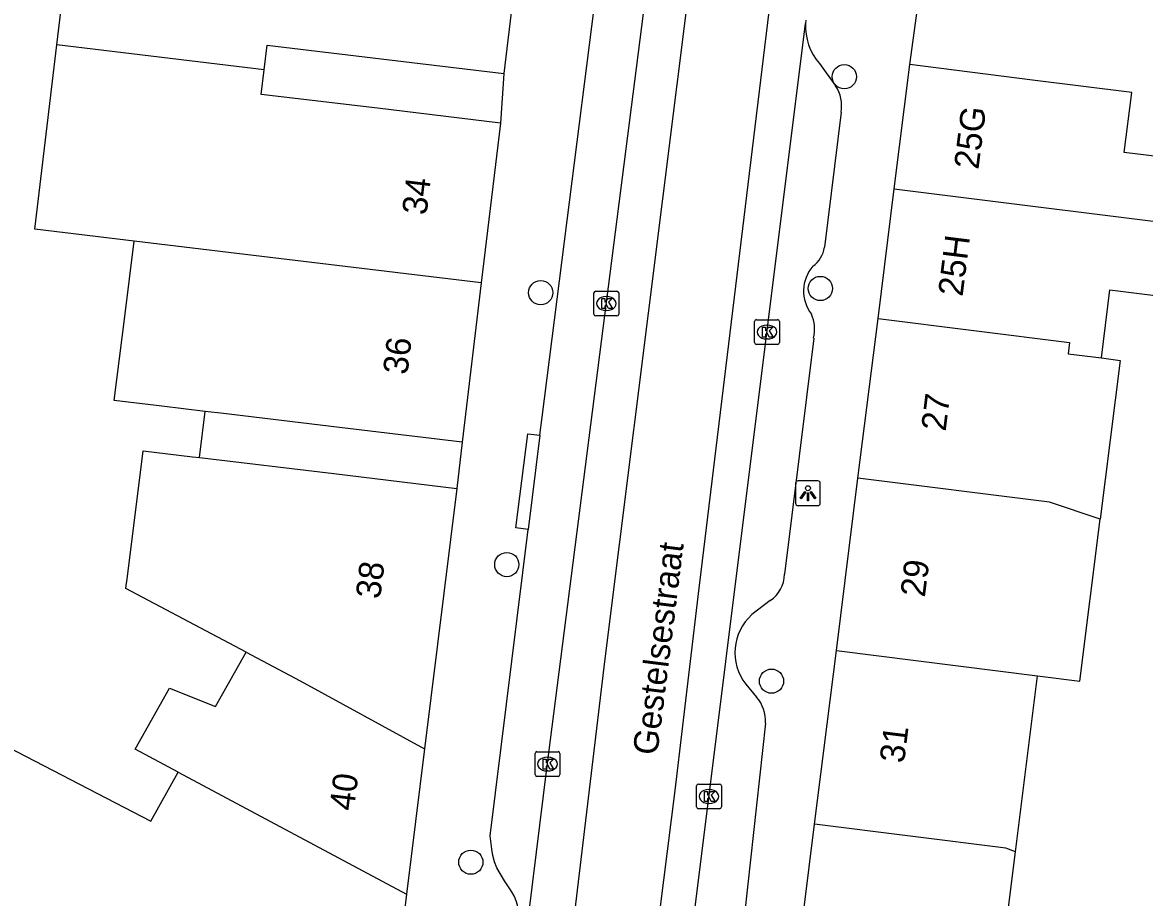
# Model space of a CAD drawing. Extents: x 160356 to 161355, y 381727 to 382845.
# Drawn here: x 160874.8 to 160920.14, y 382524.84 to 382560.17 of the extents above; entities that cross this region are included whole.
import ezdxf

# ---------------------------------------------------------------- set-up
doc = ezdxf.new("R2010")
doc.units = 0
for name, color, linetype in [('IMGEO_Boom', 7, 'Continuous'), ('IMGEO_Kolk', 7, 'Continuous'), ('IMGEO_Lichtpunt', 7, 'Continuous'), ('IMGEO_Openbare_ruimte_label', 7, 'Continuous'), ('IMGEO_Pand', 7, 'Continuous'), ('IMGEO_Pand_nummerreeks', 7, 'Continuous'), ('IMGEO_Rijbaan_lokaal_gesloten', 7, 'Continuous'), ('IMGEO_Voetpad_open', 7, 'Continuous')]:
    doc.layers.add(name, color=color, linetype=linetype)

msp = doc.modelspace()

# ---------------------------------------------------------------- linework, layer by layer
at = {"layer": 'IMGEO_Boom'}
for centre in [(160908.007, 382557.982), (160895.74, 382549.261), (160907.037, 382549.431), (160894.369, 382538.282), (160905.065, 382533.573), (160892.916, 382526.262)]:
    msp.add_circle(centre, 0.489, dxfattribs=at)
at = {"layer": 'IMGEO_Kolk'}
for p, q in [((160897.965, 382549.324), (160898.817, 382549.324)), ((160897.89, 382548.398), (160897.89, 382549.25)), ((160898.378, 382549.104), (160898.403, 382549.104)), ((160898.891, 382549.25), (160898.891, 382548.398)), ((160898.401, 382548.544), (160898.376, 382548.544)), ((160898.817, 382548.324), (160897.965, 382548.324)), ((160904.383, 382547.245), (160904.383, 382548.097)), ((160904.458, 382548.171), (160905.31, 382548.171)), ((160904.871, 382547.951), (160904.896, 382547.951)), ((160905.384, 382548.097), (160905.384, 382547.245)), ((160905.31, 382547.171), (160904.458, 382547.171)), ((160904.894, 382547.391), (160904.869, 382547.391)), ((160895.589, 382530.726), (160896.441, 382530.726)), ((160895.514, 382529.8), (160895.514, 382530.652)), ((160896.002, 382530.506), (160896.027, 382530.506)), ((160896.515, 382530.652), (160896.515, 382529.8)), ((160896.025, 382529.946), (160896, 382529.946)), ((160896.441, 382529.726), (160895.589, 382529.726)), ((160902.039, 382528.493), (160902.039, 382529.345)), ((160902.114, 382529.419), (160902.966, 382529.419)), ((160903.04, 382529.345), (160903.04, 382528.493)), ((160902.527, 382529.199), (160902.552, 382529.199)), ((160902.966, 382528.419), (160902.114, 382528.419)), ((160902.55, 382528.639), (160902.525, 382528.639))]:
    msp.add_line(p, q, dxfattribs=at)
for points in [[(160897.965, 382549.324), (160898.817, 382549.324)], [(160897.89, 382548.398), (160897.89, 382549.25)], [(160898.211, 382549.024), (160898.334, 382549.024), (160898.334, 382548.873), (160898.464, 382549.024), (160898.628, 382549.024), (160898.482, 382548.873), (160898.635, 382548.624), (160898.483, 382548.624), (160898.398, 382548.788), (160898.334, 382548.721), (160898.334, 382548.624), (160898.211, 382548.624), (160898.211, 382549.024)], [(160898.891, 382549.25), (160898.891, 382548.398)], [(160898.817, 382548.324), (160897.965, 382548.324)], [(160904.383, 382547.245), (160904.383, 382548.097)], [(160904.458, 382548.171), (160905.31, 382548.171)], [(160905.384, 382548.097), (160905.384, 382547.245)], [(160904.704, 382547.871), (160904.827, 382547.871), (160904.827, 382547.72), (160904.957, 382547.871), (160905.121, 382547.871), (160904.975, 382547.72), (160905.128, 382547.471), (160904.976, 382547.471), (160904.891, 382547.635), (160904.827, 382547.568), (160904.827, 382547.471), (160904.704, 382547.471), (160904.704, 382547.871)], [(160905.31, 382547.171), (160904.458, 382547.171)], [(160895.589, 382530.726), (160896.441, 382530.726)], [(160895.514, 382529.8), (160895.514, 382530.652)], [(160895.835, 382530.426), (160895.958, 382530.426), (160895.958, 382530.275), (160896.088, 382530.426), (160896.252, 382530.426), (160896.106, 382530.275), (160896.259, 382530.026), (160896.107, 382530.026), (160896.022, 382530.19), (160895.958, 382530.123), (160895.958, 382530.026), (160895.835, 382530.026), (160895.835, 382530.426)], [(160896.515, 382530.652), (160896.515, 382529.8)], [(160896.441, 382529.726), (160895.589, 382529.726)], [(160902.039, 382528.493), (160902.039, 382529.345)], [(160902.114, 382529.419), (160902.966, 382529.419)], [(160903.04, 382529.345), (160903.04, 382528.493)], [(160902.36, 382529.119), (160902.483, 382529.119), (160902.483, 382528.968), (160902.613, 382529.119), (160902.777, 382529.119), (160902.631, 382528.968), (160902.784, 382528.719), (160902.632, 382528.719), (160902.547, 382528.883), (160902.483, 382528.816), (160902.483, 382528.719), (160902.36, 382528.719), (160902.36, 382529.119)], [(160902.966, 382528.419), (160902.114, 382528.419)]]:
    msp.add_lwpolyline(points, dxfattribs=at)
for centre, start, end in [((160897.967, 382549.248), 91.552, 178.448), ((160897.967, 382549.248), 91.552, 178.448), ((160898.815, 382549.248), 1.552, 88.448), ((160898.815, 382549.248), 1.552, 88.448), ((160897.967, 382548.4), 181.552, 268.448), ((160897.967, 382548.4), 181.552, 268.448), ((160898.815, 382548.4), 271.552, 358.448), ((160898.815, 382548.4), 271.552, 358.448), ((160904.46, 382548.095), 91.552, 178.448), ((160904.46, 382548.095), 91.552, 178.448), ((160905.308, 382548.095), 1.552, 88.448), ((160905.308, 382548.095), 1.552, 88.448), ((160904.46, 382547.247), 181.552, 268.448), ((160904.46, 382547.247), 181.552, 268.448), ((160905.308, 382547.247), 271.552, 358.448), ((160905.308, 382547.247), 271.552, 358.448), ((160895.591, 382530.65), 91.552, 178.448), ((160895.591, 382530.65), 91.552, 178.448), ((160896.439, 382530.65), 1.552, 88.448), ((160896.439, 382530.65), 1.552, 88.448), ((160895.591, 382529.802), 181.552, 268.448), ((160895.591, 382529.802), 181.552, 268.448), ((160896.439, 382529.802), 271.552, 358.448), ((160896.439, 382529.802), 271.552, 358.448), ((160902.116, 382529.343), 91.552, 178.448), ((160902.116, 382529.343), 91.552, 178.448), ((160902.964, 382529.343), 1.552, 88.448), ((160902.964, 382529.343), 1.552, 88.448), ((160902.116, 382528.495), 181.552, 268.448), ((160902.116, 382528.495), 181.552, 268.448), ((160902.964, 382528.495), 271.552, 358.448), ((160902.964, 382528.495), 271.552, 358.448)]:
    msp.add_arc(centre, 0.0765, start, end, dxfattribs=at)
for centre, major_axis, ratio, start_param, end_param in [((160898.377, 382548.824), (-0.387, 0.002), 0.722429, 4.712389, 7.853982), ((160898.402, 382548.824), (-0.39, 0.002), 0.717154, 1.570796, 4.712389), ((160904.87, 382547.671), (-0.387, 0.002), 0.722429, 4.712389, 7.853982), ((160904.895, 382547.671), (-0.39, 0.002), 0.717154, 1.570796, 4.712389), ((160896.001, 382530.226), (-0.387, 0.002), 0.722429, 4.712389, 7.853982), ((160896.026, 382530.226), (-0.39, 0.002), 0.717154, 1.570796, 4.712389), ((160902.526, 382528.919), (-0.387, 0.002), 0.722429, 4.712389, 7.853982), ((160902.551, 382528.919), (-0.39, 0.002), 0.717154, 1.570796, 4.712389)]:
    msp.add_ellipse(centre, major_axis=major_axis, ratio=ratio, start_param=start_param, end_param=end_param, dxfattribs=at)
at = {"layer": 'IMGEO_Lichtpunt'}
for p, q in [((160906.039, 382541.566), (160906.039, 382540.759)), ((160906.039, 382541.566), (160906.039, 382540.759)), ((160906.941, 382541.661), (160906.133, 382541.661)), ((160906.941, 382541.661), (160906.133, 382541.661)), ((160907.035, 382540.759), (160907.035, 382541.566)), ((160907.035, 382540.759), (160907.035, 382541.566)), ((160906.133, 382540.665), (160906.941, 382540.665)), ((160906.133, 382540.665), (160906.941, 382540.665))]:
    msp.add_line(p, q, dxfattribs=at)
for points in [[(160906.413, 382541.23), (160906.452, 382541.202), (160906.264, 382540.94), (160906.226, 382540.967), (160906.413, 382541.23)], [(160906.515, 382541.182), (160906.562, 382541.182), (160906.562, 382540.86), (160906.515, 382540.86), (160906.515, 382541.182)], [(160906.625, 382541.202), (160906.663, 382541.229), (160906.85, 382540.967), (160906.811, 382540.939), (160906.625, 382541.202)]]:
    msp.add_lwpolyline(points, dxfattribs=at)
msp.add_circle((160906.538, 382541.364), 0.0994, dxfattribs=at)
for centre, start, end in [((160906.133, 382541.566), 90, 180), ((160906.133, 382541.566), 90, 180), ((160906.941, 382541.566), 0, 90), ((160906.941, 382541.566), 0, 90), ((160906.133, 382540.759), 180, 270), ((160906.133, 382540.759), 180, 270), ((160906.941, 382540.759), 270, 0), ((160906.941, 382540.759), 270, 360)]:
    msp.add_arc(centre, 0.0946, start, end, dxfattribs=at)
at = {"layer": 'IMGEO_Pand'}
for points in [[(160876.193, 382559.268), (160877.024, 382566.21), (160877.838, 382566.11)], [(160894.962, 382564.059), (160894.251, 382558.115)], [(160879.317, 382551.341), (160878.978, 382551.381), (160875.301, 382551.82), (160876.193, 382559.268)], [(160884.561, 382558.266), (160876.193, 382559.268)], [(160884.561, 382558.266), (160884.68, 382559.261), (160889.287, 382558.71), (160894.251, 382558.115)], [(160910.027, 382553.458), (160910.655, 382558.469)], [(160923.833, 382551.726), (160924.131, 382554.089), (160921.749, 382554.622), (160919.32, 382554.928), (160919.624, 382557.345), (160915.617, 382557.847), (160910.655, 382558.469)], [(160894.111, 382556.112), (160889.147, 382556.707), (160884.442, 382557.27), (160884.561, 382558.266)], [(160894.111, 382556.112), (160893.339, 382549.665)], [(160909.369, 382548.218), (160910.027, 382553.458)], [(160910.027, 382553.458), (160923.833, 382551.726)], [(160918.394, 382546.624), (160918.741, 382549.379), (160923.463, 382548.784), (160923.833, 382551.726)], [(160882.176, 382544.467), (160880.436, 382544.675), (160878.503, 382544.907), (160878.931, 382548.294), (160879.317, 382551.341)], [(160893.339, 382549.665), (160879.317, 382551.341)], [(160893.339, 382549.665), (160892.568, 382543.222)], [(160908.56, 382541.766), (160909.369, 382548.218)], [(160909.369, 382548.218), (160917.11, 382547.247), (160917.053, 382546.793), (160918.394, 382546.624)], [(160918.394, 382546.624), (160919.147, 382546.529), (160918.343, 382540.119)], [(160892.568, 382543.222), (160887.604, 382543.817), (160882.918, 382544.378), (160882.176, 382544.467)], [(160883.836, 382534.747), (160878.98, 382537.321), (160878.995, 382537.44), (160879.028, 382537.695), (160879.681, 382542.877), (160881.675, 382542.638), (160881.953, 382542.605)], [(160881.953, 382542.605), (160887.381, 382541.955), (160892.345, 382541.36)], [(160907.688, 382534.813), (160908.56, 382541.766)], [(160918.343, 382540.119), (160916.297, 382540.795), (160908.56, 382541.766)], [(160892.345, 382541.36), (160891.043, 382530.836)], [(160915.814, 382533.794), (160917.523, 382533.579), (160918.343, 382540.119)], [(160906.808, 382527.794), (160907.688, 382534.813)], [(160907.688, 382534.813), (160915.814, 382533.794)], [(160881.097, 382529.9), (160879.357, 382530.83), (160880.746, 382533.288), (160882.594, 382532.549), (160883.836, 382534.747)], [(160883.836, 382534.747), (160886.015, 382533.592), (160891.043, 382530.836)], [(160914.923, 382526.688), (160915.814, 382533.794)], [(160873.123, 382531.472), (160879.981, 382527.924), (160881.097, 382529.9)], [(160891.043, 382530.836), (160890.317, 382524.97)], [(160881.097, 382529.9), (160890.317, 382524.97)], [(160905.951, 382520.966), (160906.808, 382527.794)], [(160914.923, 382526.688), (160914.536, 382526.824), (160906.808, 382527.794)], [(160914.077, 382519.942), (160914.923, 382526.688)], [(160890.317, 382524.97), (160889.248, 382516.338)]]:
    msp.add_lwpolyline(points, dxfattribs=at)
at = {"layer": 'IMGEO_Rijbaan_lokaal_gesloten'}
for points in [[(160887.653, 382456.83), (160887.765, 382457.813), (160889.463, 382469.386), (160893.567, 382497.156), (160896.671, 382520.511), (160898.338, 382534.469), (160903.005, 382571.636), (160911.38, 382618.594), (160912.088, 382625.073), (160912.338, 382628.886), (160912.296, 382632.302), (160911.921, 382634.761), (160911.13, 382637.802), (160909.671, 382642.344), (160905.484, 382655.177), (160894.255, 382689.802), (160887.849, 382709.451)], [(160886.772, 382462.594), (160892.129, 382498.996), (160892.254, 382500), (160894.162, 382515.334), (160895.992, 382530.045), (160901.745, 382575.055), (160903.548, 382585.84), (160906.578, 382601.771)], [(160908.748, 382586.303), (160907.994, 382582.53), (160905.633, 382566.169), (160902.092, 382536.989), (160901.158, 382529.153), (160899.617, 382517.022), (160897.813, 382502.989), (160895.895, 382489.251), (160892.108, 382463.874), (160890.141, 382451.415), (160889.059, 382444.497), (160885.584, 382420.595), (160883.453, 382405.054), (160882.6, 382398.989), (160881.485, 382391.022), (160880.076, 382382.874), (160879.223, 382378.677), (160878.01, 382373.759), (160876.305, 382367.268), (160874.812, 382362.252)], [(160906.458, 382560.266), (160906.442, 382560.137)], [(160901.603, 382521.426), (160906.442, 382560.137)]]:
    msp.add_lwpolyline(points, dxfattribs=at)
at = {"layer": 'IMGEO_Voetpad_open'}
for points in [[(160895.709, 382543.505), (160895.799, 382544.23), (160899.02, 382569.549), (160899.734, 382575.105), (160900.747, 382581.573), (160904.085, 382599.357)], [(160910.655, 382558.469), (160911.6, 382565.372)], [(160907.003, 382558.51), (160907.656, 382557.617)], [(160894.251, 382558.115), (160894.111, 382556.112)], [(160907.877, 382556.549), (160907.202, 382551.094)], [(160906.769, 382547.428), (160905.594, 382537.888)], [(160881.953, 382542.605), (160882.176, 382544.467)], [(160895.237, 382539.702), (160894.741, 382539.759), (160895.213, 382543.562), (160895.709, 382543.505)], [(160895.709, 382543.505), (160895.237, 382539.702)], [(160892.568, 382543.222), (160892.345, 382541.36)], [(160894.487, 382525.192), (160894.273, 382525.515), (160893.96, 382526.035), (160893.873, 382526.279), (160893.808, 382526.53), (160893.766, 382526.786), (160893.7, 382527.326), (160895.237, 382539.702)], [(160905.014, 382536.826), (160904.274, 382536.26)], [(160904.024, 382533.456), (160904.465, 382532.932)], [(160904.826, 382531.876), (160903.969, 382524.15)]]:
    msp.add_lwpolyline(points, dxfattribs=at)
for centre, radius, start, end in [((160908.744, 382560.02), 2.305, 177.1017, 220.9473), ((160906.426, 382556.806), 1.473, 349.9685, 33.4138), ((160906.104, 382551.243), 1.108, 304.9526, 352.2799), ((160907.872, 382549.333), 1.513, 138.5107, 218.4217), ((160905.17, 382547.778), 1.636, 347.6445, 22.0695), ((160904.295, 382537.908), 1.299, 303.6035, 359.1151), ((160905.638, 382534.725), 2.054, 131.6382, 218.172), ((160903.307, 382531.946), 1.52, 357.3425, 40.4041), ((160892.8, 382523.983), 2.076, 354.78, 35.6331)]:
    msp.add_arc(centre, radius, start, end, dxfattribs=at)

# ---------------------------------------------------------------- texts
at = {"layer": 'IMGEO_Openbare_ruimte_label'}
msp.add_text('Gestelsestraat', height=1, rotation=82.875, dxfattribs=at).set_placement((160900.447, 382530.553))
at = {"layer": 'IMGEO_Pand_nummerreeks'}
for s, rotation, p in [('25G', 82.8515, (160913.426, 382554.212)), ('34', 83.1763, (160891.124, 382552.368)), ('25H', 82.8477, (160912.783, 382549.083)), ('36', 83.1763, (160890.352, 382545.923)), ('27', 82.8529, (160912.1, 382543.639)), ('29', 82.8529, (160911.26, 382536.936)), ('38', 82.9471, (160889.25, 382536.867)), ('31', 82.8515, (160910.419, 382530.235)), ('40', 82.9528, (160888.19, 382528.31))]:
    msp.add_text(s, height=1, rotation=rotation, dxfattribs=at).set_placement(p)

doc.saveas('drawing.dxf')
